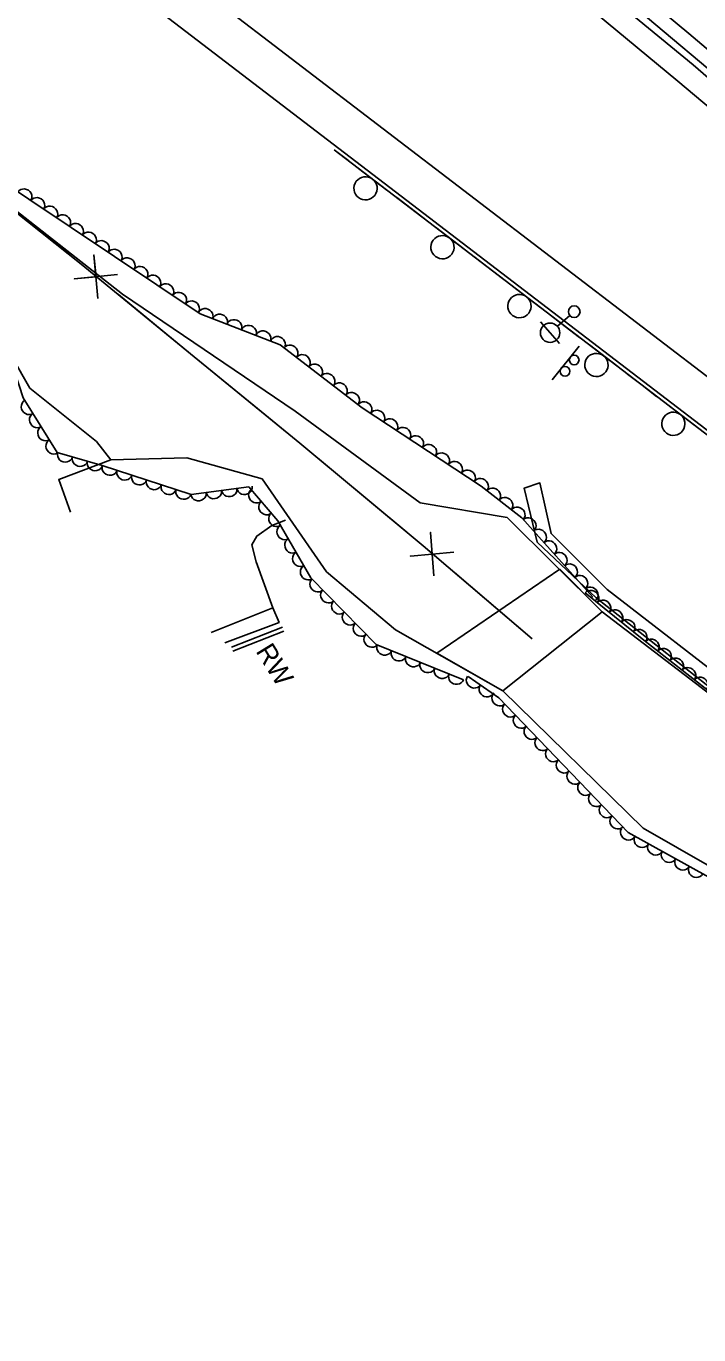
# Model space of a CAD drawing. Extents: x 1746719 to 1766531, y 631721 to 662391.
# Drawn here: x 1757075.4 to 1757248.9, y 644994.8 to 645332.5 of the extents above; entities that cross this region are included whole.
import ezdxf

# ---------------------------------------------------------------- set-up
doc = ezdxf.new("R2010")
doc.units = 0
for name, color, linetype in [('SURVEY - AERIAL SURVEY - Photo Control - Points - Elevations', 7, 'Continuous'), ('SURVEY - AERIAL SURVEY - Photo Control - Points - Locators', 7, 'Continuous'), ('SURVEY - AERIAL SURVEY - Photo Control - Points - Numbers', 7, 'Continuous'), ('SURVEY - AERIAL SURVEY - Photo Control with Text', 7, 'Continuous'), ('SURVEY - CENTERLINE - Existing Roads - Development', 7, 'Continuous'), ('SURVEY - CENTERLINE - Existing Roads Curve Text', 7, 'Continuous'), ('SURVEY - CENTERLINE - Existing Roads Text', 7, 'Continuous'), ('SURVEY - CONTROL - Grid', 7, 'Continuous'), ('SURVEY - CONTROL - Points - Elevations', 7, 'Continuous'), ('SURVEY - DRAINAGE - Area Shapes - Points - Locators', 7, 'Continuous')]:
    doc.layers.add(name, color=color, linetype=linetype)

msp = doc.modelspace()

# ---------------------------------------------------------------- linework, layer by layer
at = {"layer": 'SURVEY - AERIAL SURVEY - Photo Control - Points - Elevations'}
msp.add_line((1757076.66, 645361.73), (1757315.45, 645178.97), dxfattribs=at)
for points in [[(1756502.93, 645947.08), (1756549.13, 645902.1), (1756590.66, 645862.49), (1756632.17, 645824.37), (1756672.33, 645787.7), (1756715.43, 645749.13), (1756757.44, 645711.96), (1756801.04, 645674.8), (1756840.91, 645641.49), (1756876.29, 645612.14), (1756908.61, 645585.97), (1756944.66, 645556.76), (1756985.81, 645524.02), (1757027.09, 645491.2), (1757065.26, 645461.08), (1757112.18, 645424.18), (1757155.78, 645389.59), (1757203.98, 645351.12), (1757243.49, 645318.34), (1757284.79, 645283.57), (1757319.72, 645253.76)], [(1756520.19, 645945.65), (1756555.23, 645911.97), (1756593.2, 645875.5), (1756635.63, 645835.8), (1756670.53, 645804), (1756698.49, 645778.91), (1756734.27, 645747.18), (1756769.97, 645716.22), (1756811.01, 645681.05), (1756852.73, 645645.89), (1756895.72, 645610.43), (1756935.63, 645578.29), (1756973.61, 645548.11), (1757013.49, 645516.71), (1757064.64, 645476.21), (1757112.5, 645438.8), (1757160.2, 645401.29), (1757201.56, 645367.78), (1757246.35, 645330.65), (1757286.95, 645296.25), (1757329.1, 645260.45)], [(1757086.82, 645207.15), (1757083.77, 645215.52), (1757097.2, 645220.64)], [(1757123.06, 645176.09), (1757139.01, 645182.38), (1757134.67, 645194.3), (1757133.6, 645198.66), (1757134.88, 645200.93), (1757138.72, 645203.67), (1757142.23, 645205.02)], [(1757126.58, 645173.41), (1757140.62, 645178.67), (1757139.01, 645182.38)]]:
    msp.add_lwpolyline(points, dxfattribs=at)
at = {"layer": 'SURVEY - AERIAL SURVEY - Photo Control - Points - Locators'}
for points in [[(1756977.5, 645357.16), (1757013.28, 645331.26), (1757055.54, 645298.35), (1757100.19, 645263.34), (1757144.75, 645233.19), (1757176.98, 645209.53), (1757199.41, 645205.74), (1757223.93, 645181.37), (1757198.33, 645161.03), (1757170.67, 645176.77), (1757152.88, 645191.71), (1757142.62, 645206.5), (1757136.21, 645215.69), (1757116.78, 645221.11), (1757097.2, 645220.64), (1757093.54, 645225.34), (1757076.29, 645239.13), (1757062.23, 645263.73), (1757038, 645283.06), (1757005.34, 645303.4), (1756973.87, 645310.04), (1756964.45, 645332.83)], [(1757213.02, 645192.36), (1757223.93, 645181.37), (1757249.5, 645161.89), (1757291.69, 645129.22), (1757309.88, 645113.06), (1757286.91, 645105.04), (1757269.37, 645105.57), (1757234.56, 645125.55), (1757198.33, 645161.03), (1757181.34, 645170.69), (1757213.02, 645192.36)]]:
    msp.add_lwpolyline(points, dxfattribs=at)
at = {"layer": 'SURVEY - AERIAL SURVEY - Photo Control - Points - Numbers'}
msp.add_line((1757154.84, 645300.63), (1757314.84, 645178.18), dxfattribs=at)
for points in [[(1756521.89, 645935.44), (1756561.39, 645897.49), (1756596.47, 645864.07), (1756637.95, 645824.65), (1756680.19, 645787.47), (1756717.81, 645753.34), (1756753.33, 645722.42), (1756799.28, 645683.57), (1756839.74, 645649.38), (1756877.79, 645617.19), (1756917.49, 645584.46), (1756948.89, 645559.79), (1756986.82, 645528.9), (1757027.26, 645497.56), (1757063.14, 645468.7), (1757102.43, 645438.73), (1757134.3, 645413.92), (1757171.9, 645384.09), (1757209.5, 645353.81), (1757247.4, 645322.51), (1757278.39, 645295.74), (1757314.93, 645264.45), (1757323.62, 645256.72)], [(1756547.68, 645914.17), (1756587.71, 645875.44), (1756625.65, 645839.47), (1756655.57, 645811.91), (1756695.99, 645775.64), (1756730.4, 645745.48), (1756771.16, 645710.28), (1756805.22, 645681.09), (1756845.17, 645647.77), (1756885.53, 645613.73), (1756927.96, 645579.65), (1756961.93, 645552.61), (1756993.97, 645527), (1757028.08, 645500.44), (1757059.79, 645475.07), (1757101.49, 645442.54), (1757128.52, 645421.75), (1757170.88, 645387.78), (1757207.89, 645357.47), (1757233.48, 645336.47), (1757257.7, 645316.15), (1757285.19, 645293.46), (1757314.32, 645268.1), (1757325.84, 645258.19)], [(1757154.84, 645300.63), (1757158.57, 645297.78)], [(1757161.11, 645295.83), (1757168.42, 645290.24)], [(1757170.96, 645288.3), (1757174.69, 645285.44)], [(1757174.69, 645285.44), (1757178.43, 645282.58)], [(1757180.97, 645280.64), (1757188.27, 645275.05)], [(1757190.81, 645273.1), (1757194.55, 645270.25)], [(1757194.55, 645270.25), (1757198.28, 645267.39)], [(1757200.82, 645265.44), (1757208.13, 645259.85)], [(1757210.67, 645257.91), (1757214.4, 645255.05)], [(1757214.4, 645255.05), (1757218.13, 645252.2)], [(1757220.67, 645250.25), (1757227.98, 645244.66)], [(1757230.52, 645242.71), (1757234.25, 645239.86)], [(1757234.25, 645239.86), (1757237.99, 645237)], [(1757240.53, 645235.06), (1757247.83, 645229.46)]]:
    msp.add_lwpolyline(points, dxfattribs=at)
for centre in [(1757162.91, 645290.68), (1757182.76, 645275.49), (1757202.61, 645260.29), (1757222.47, 645245.1), (1757242.32, 645229.91)]:
    msp.add_arc(centre, 3, 165.8403, 165.8263, dxfattribs=at)
at = {"layer": 'SURVEY - AERIAL SURVEY - Photo Control with Text'}
for points in [[(1757188.17, 645163.82), (1757165.62, 645172.99), (1757148.84, 645190.13), (1757140.3, 645204.86), (1757132.77, 645213.67), (1757117.97, 645211.67), (1757094.95, 645219.16), (1757083.37, 645222.51), (1757074.56, 645236.6), (1757070.26, 645250.09), (1757058.73, 645265.53), (1757033.51, 645285.42), (1757012.36, 645297.57), (1756998.77, 645303.9), (1756979.87, 645305.28), (1756967.17, 645312.66), (1756964.05, 645329.45), (1756956.32, 645338.57), (1756942.39, 645350.13), (1756913.4, 645371.57), (1756895.84, 645353.38)], [(1756991.02, 645352.6), (1757033.47, 645318.61), (1757064.82, 645295.35), (1757120.27, 645258.27), (1757140.88, 645250.3), (1757162.05, 645234.06), (1757192.76, 645213.78), (1757203.27, 645205.61), (1757221.58, 645185.17)], [(1757219.57, 645186.25), (1757234.66, 645174.05), (1757280.15, 645138.46), (1757317.45, 645108.09), (1757345.69, 645083.93), (1757384.96, 645048.64), (1757404.08, 645031.09), (1757415.48, 645015.74), (1757426.88, 644998.38), (1757454.39, 644975.3), (1757479.1, 644965.07), (1757493.19, 644945.04), (1757523.5, 644935.44), (1757539.8, 644914.44), (1757541.26, 644881.94), (1757545.64, 644855.41), (1757565.61, 644846.92), (1757591.34, 644837.15), (1757613.7, 644819.77), (1757604.83, 644806.68), (1757575.03, 644817.52), (1757546.5, 644815.14)], [(1757391.67, 644976.31), (1757385.31, 644992.8), (1757365.76, 645016.32), (1757365.03, 645021.41), (1757348.66, 645030.52), (1757312.98, 645069.12), (1757286.28, 645098.32), (1757267.5, 645104.04), (1757230.63, 645124.43), (1757197.28, 645159.22), (1757189.4, 645164.66)]]:
    msp.add_lwpolyline(points, dxfattribs=at)
for centre, major_axis in [((1757074.9, 645288.61), (1.66, -1.11)), ((1757078.23, 645286.38), (1.66, -1.11)), ((1757081.55, 645284.16), (1.66, -1.11)), ((1757084.88, 645281.94), (1.66, -1.11)), ((1757088.2, 645279.71), (1.66, -1.11)), ((1757091.53, 645277.49), (1.66, -1.11)), ((1757094.85, 645275.27), (1.66, -1.11)), ((1757098.18, 645273.04), (1.66, -1.11)), ((1757101.5, 645270.82), (1.66, -1.11)), ((1757104.83, 645268.6), (1.66, -1.11)), ((1757108.15, 645266.37), (1.66, -1.11)), ((1757111.48, 645264.15), (1.66, -1.11)), ((1757114.8, 645261.93), (1.66, -1.11)), ((1757118.13, 645259.7), (1.66, -1.11)), ((1757121.6, 645257.76), (1.87, -0.72)), ((1757125.33, 645256.31), (1.87, -0.72)), ((1757129.06, 645254.87), (1.87, -0.72)), ((1757132.79, 645253.43), (1.87, -0.72)), ((1757136.52, 645251.99), (1.87, -0.72)), ((1757140.25, 645250.54), (1.87, -0.72)), ((1757143.52, 645248.28), (1.59, -1.22)), ((1757146.69, 645245.84), (1.59, -1.22)), ((1757149.87, 645243.41), (1.59, -1.22)), ((1757153.04, 645240.97), (1.59, -1.22)), ((1757156.22, 645238.54), (1.59, -1.22)), ((1757159.39, 645236.1), (1.59, -1.22)), ((1757076.03, 645234.25), (-1.06, 1.7)), ((1757162.59, 645233.71), (1.67, -1.1)), ((1757165.93, 645231.5), (1.67, -1.1)), ((1757078.15, 645230.86), (-1.06, 1.7)), ((1757169.27, 645229.3), (1.67, -1.1)), ((1757080.27, 645227.47), (-1.06, 1.7)), ((1757172.6, 645227.09), (1.67, -1.1)), ((1757175.94, 645224.89), (1.67, -1.1)), ((1757082.39, 645224.08), (-1.06, 1.7)), ((1757179.28, 645222.69), (1.67, -1.1)), ((1757182.62, 645220.48), (1.67, -1.1)), ((1757085.43, 645221.91), (-1.92, 0.56)), ((1757089.27, 645220.8), (-1.92, 0.56)), ((1757093.12, 645219.69), (-1.92, 0.56)), ((1757185.96, 645218.28), (1.67, -1.1)), ((1757096.94, 645218.51), (-1.9, 0.62)), ((1757100.74, 645217.27), (-1.9, 0.62)), ((1757104.55, 645216.03), (-1.9, 0.62)), ((1757189.29, 645216.07), (1.67, -1.1)), ((1757192.63, 645213.87), (1.67, -1.1)), ((1757108.35, 645214.8), (-1.9, 0.62)), ((1757112.15, 645213.56), (-1.9, 0.62)), ((1757115.96, 645212.32), (-1.9, 0.62)), ((1757123.8, 645212.46), (-1.98, -0.27)), ((1757127.76, 645212.99), (-1.98, -0.27)), ((1757131.73, 645213.53), (-1.98, -0.27)), ((1757134.69, 645211.43), (-1.3, 1.52)), ((1757195.8, 645211.42), (1.58, -1.23)), ((1757119.84, 645211.92), (-1.98, -0.27)), ((1757137.28, 645208.39), (-1.3, 1.52)), ((1757198.95, 645208.97), (1.58, -1.23)), ((1757139.88, 645205.35), (-1.3, 1.52)), ((1757202.11, 645206.51), (1.58, -1.23)), ((1757204.96, 645203.73), (1.33, -1.49)), ((1757141.98, 645201.95), (-1, 1.73)), ((1757207.63, 645200.75), (1.33, -1.49)), ((1757143.99, 645198.5), (-1, 1.73)), ((1757210.3, 645197.77), (1.33, -1.49)), ((1757146, 645195.04), (-1, 1.73)), ((1757212.97, 645194.79), (1.33, -1.49)), ((1757148.01, 645191.58), (-1, 1.73)), ((1757215.64, 645191.81), (1.33, -1.49)), ((1757150.48, 645188.47), (-1.4, 1.43)), ((1757218.3, 645188.83), (1.33, -1.49)), ((1757153.27, 645185.61), (-1.4, 1.43)), ((1757221.12, 645185), (1.56, -1.26)), ((1757220.97, 645185.85), (1.33, -1.49)), ((1757156.07, 645182.75), (-1.4, 1.43)), ((1757224.23, 645182.48), (1.56, -1.26)), ((1757227.34, 645179.97), (1.56, -1.26)), ((1757158.87, 645179.89), (-1.4, 1.43)), ((1757230.45, 645177.45), (1.56, -1.26)), ((1757161.66, 645177.03), (-1.4, 1.43)), ((1757164.46, 645174.17), (-1.4, 1.43)), ((1757233.56, 645174.94), (1.56, -1.26)), ((1757167.79, 645172.1), (-1.85, 0.75)), ((1757236.7, 645172.45), (1.58, -1.23)), ((1757239.85, 645169.99), (1.58, -1.23)), ((1757171.5, 645170.6), (-1.85, 0.75)), ((1757175.2, 645169.09), (-1.85, 0.75)), ((1757243, 645167.52), (1.58, -1.23)), ((1757178.91, 645167.59), (-1.85, 0.75)), ((1757182.61, 645166.08), (-1.85, 0.75)), ((1757186.32, 645164.57), (-1.85, 0.75)), ((1757246.15, 645165.06), (1.58, -1.23)), ((1757190.88, 645163.64), (-1.65, 1.14)), ((1757194.17, 645161.37), (-1.65, 1.14)), ((1757249.3, 645162.59), (1.58, -1.23)), ((1757197.43, 645159.06), (-1.38, 1.44)), ((1757200.2, 645156.17), (-1.38, 1.44)), ((1757202.97, 645153.28), (-1.38, 1.44)), ((1757205.74, 645150.4), (-1.38, 1.44)), ((1757208.51, 645147.51), (-1.38, 1.44)), ((1757211.27, 645144.62), (-1.38, 1.44)), ((1757214.04, 645141.73), (-1.38, 1.44)), ((1757216.81, 645138.85), (-1.38, 1.44)), ((1757219.58, 645135.96), (-1.38, 1.44)), ((1757222.35, 645133.07), (-1.38, 1.44)), ((1757225.11, 645130.18), (-1.38, 1.44)), ((1757227.88, 645127.29), (-1.38, 1.44)), ((1757230.65, 645124.41), (-1.75, 0.97)), ((1757234.16, 645122.48), (-1.75, 0.97)), ((1757237.66, 645120.54), (-1.75, 0.97)), ((1757241.16, 645118.61), (-1.75, 0.97)), ((1757244.66, 645116.67), (-1.75, 0.97)), ((1757248.16, 645114.74), (-1.75, 0.97))]:
    msp.add_ellipse(centre, major_axis=major_axis, ratio=0.940188, start_param=0, end_param=3.141593, dxfattribs=at)
at = {"layer": 'SURVEY - CENTERLINE - Existing Roads - Development'}
for p, q in [((1757215.61, 645257.86), (1757212.41, 645255.07)), ((1757210.52, 645253.42), (1757208.06, 645256.25)), ((1757210.52, 645253.42), (1757212.99, 645250.6))]:
    msp.add_line(p, q, dxfattribs=at)
for centre, radius in [((1757216.74, 645258.85), 1.5), ((1757210.52, 645253.42), 2.5)]:
    msp.add_circle(centre, radius, dxfattribs=at)
at = {"layer": 'SURVEY - CENTERLINE - Existing Roads Curve Text'}
for points in [[(1756534.38, 645724.44), (1756572.78, 645687.34), (1756606.42, 645656.97), (1756642.59, 645626.33), (1756680.3, 645594.53), (1756710.11, 645570.08), (1756750.31, 645532.9), (1756781.36, 645506.93), (1756810.15, 645484.9), (1756857.34, 645449.39), (1756902.81, 645415.08), (1756939.29, 645386.24), (1756981.99, 645353.56), (1757018.38, 645325.87), (1757055.09, 645298.48), (1757089.59, 645271.11), (1757117.79, 645247.93), (1757145.93, 645224.93), (1757177.74, 645198.41), (1757205.87, 645174.42)], [(1757047.34, 645304.26), (1757055.09, 645298.48), (1757086.69, 645273.41)], [(1757098.94, 645268.47), (1757087.76, 645267.31), (1757093.39, 645267.86), (1757092.84, 645273.49), (1757093.86, 645262.29)], [(1757099.17, 645263.24), (1757117.79, 645247.93), (1757135.05, 645233.82)], [(1757135.05, 645233.82), (1757145.93, 645224.93), (1757173.54, 645201.91)], [(1757185.7, 645196.75), (1757174.5, 645195.79), (1757180.14, 645196.23), (1757179.69, 645201.87), (1757180.51, 645190.66)], [(1757185.83, 645191.51), (1757205.87, 645174.42)], [(1757128.35, 645172.25), (1757141.48, 645177.4)], [(1757128.67, 645171.25), (1757141.8, 645176.4)]]:
    msp.add_lwpolyline(points, dxfattribs=at)
at = {"layer": 'SURVEY - CENTERLINE - Existing Roads Text'}
for points in [[(1757222.37, 645185.02), (1757207.23, 645199.4), (1757203.81, 645213.26), (1757207.89, 645214.64), (1757210.78, 645201.56), (1757225.24, 645187.18)], [(1757225.24, 645187.18), (1757294.2, 645133.81), (1757329.23, 645106.83), (1757358.19, 645080.92), (1757404.06, 645038.44), (1757400.78, 645035.35), (1757358, 645073.88), (1757323.37, 645106.25), (1757273.51, 645144.71), (1757222.37, 645185.02)]]:
    msp.add_lwpolyline(points, dxfattribs=at)
at = {"layer": 'SURVEY - CONTROL - Grid'}
msp.add_line((1757211.02, 645241.26), (1757218.05, 645249.97), dxfattribs=at)
for centre in [(1757216.73, 645246.38), (1757214.37, 645243.46)]:
    msp.add_circle(centre, 1.25, dxfattribs=at)
at = {"layer": 'SURVEY - DRAINAGE - Area Shapes - Points - Locators'}
msp.add_line((1757083.35, 645370.46), (1757322.14, 645187.71), dxfattribs=at)

# ---------------------------------------------------------------- texts
at = {"layer": 'SURVEY - CONTROL - Points - Elevations'}
msp.add_text('RW', height=5, rotation=301.6636, dxfattribs=at).set_placement((1757134.48, 645171.24))

doc.saveas('drawing.dxf')
